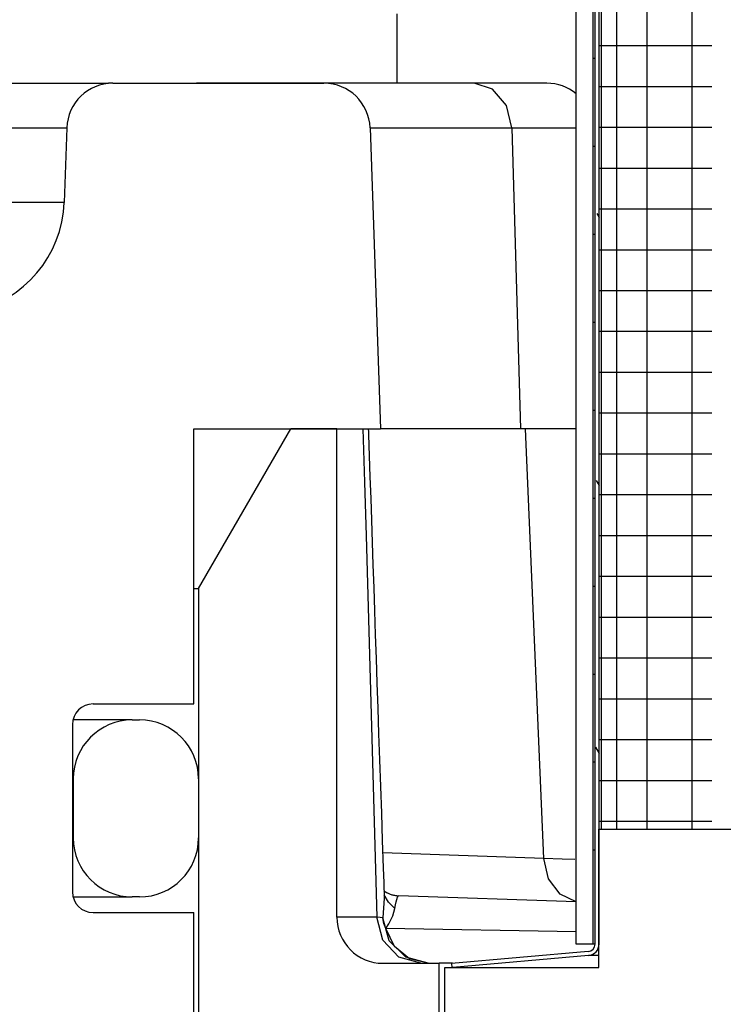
# Model space of a CAD drawing. Extents: x -169 to 7270, y -140 to 2984.
# Tile 381 of 656: x 1795.691 to 1796.645, y 971.956 to 973.29. Entities that reach past the tile are written whole.
import ezdxf

# ---------------------------------------------------------------- set-up
doc = ezdxf.new("R2010")
doc.units = 0
doc.header["$MEASUREMENT"] = 0
doc.header["$PDSIZE"] = 1
doc.layers.get('DEFPOINTS').update_dxf_attribs({"linetype": 'CONTINUOUS'})
doc.layers.add('DIM', color=3, linetype='CONTINUOUS')
doc.layers.add('SPILL-BUCKET', color=1, linetype='CONTINUOUS')
doc.styles.add('SIMPLEX', font='simplex')
doc.dimstyles.new('DIM64', dxfattribs={"dimscale": 64, "dimtxt": 0.09375, "dimasz": 0.09375, "dimexe": 0.0625, "dimexo": 0.0625, "dimgap": 0.046875, "dimtad": 1, "dimdec": 4, "dimzin": 3, "dimdsep": 46, "dimlunit": 4, "dimtxsty": 'SIMPLEX', "dimcen": 0, "dimclrd": 256, "dimclre": 256, "dimclrt": 256, "dimadec": 0, "dimazin": 0, "dimtfac": 1, "dimtdec": 4, "dimtmove": 0, "dimatfit": 3, "dimfxl": 1, "dimfrac": 2, "dimtolj": 1, "dimtzin": 0, "dimarcsym": 0})

# ---------------------------------------------------------------- blocks, each defined once
blk = doc.blocks.new('*D113')
at = {"layer": 'DEFPOINTS', "color": 0, "transparency": 16777216}
for p in [(1368.5472, 978.296), (2031.7725, 978.0147), (1368.5472, 700.5233)]:
    blk.add_point(p, dxfattribs=at)
at = {"layer": 'DIM', "lineweight": -2, "transparency": 16777216}
for p, q in [((1368.5472, 974.296), (1368.5472, 696.5233)), ((2031.7725, 974.0147), (2031.7725, 696.5233)), ((2025.7725, 700.5233), (1374.5472, 700.5233))]:
    blk.add_line(p, q, dxfattribs=at)
at = {"layer": 'DIM', "transparency": 16777216}
for points in [[(1374.5472, 701.5233), (1374.5472, 699.5233), (1368.5472, 700.5233)], [(2025.7725, 701.5233), (2025.7725, 699.5233), (2031.7725, 700.5233)]]:
    blk.add_solid(points, dxfattribs=at)
at = {"layer": 'DIM', "transparency": 16777216, "insert": (1700.1599, 708.0947), "char_height": 6, "attachment_point": 5, "style": 'SIMPLEX'}
blk.add_mtext('\\A1;55\'-3 1/4" (F.V. TANK SLAB)', dxfattribs=at)

msp = doc.modelspace()

# ---------------------------------------------------------------- linework, layer by layer
at = {"layer": 'SPILL-BUCKET', "color": 7, "linetype": 'Continuous'}
for p, q in [((1796.44523, 972.03733), (1796.44523, 974.31077)), ((1796.46822, 972.03733), (1796.46822, 974.31077)), ((1796.47072, 972.03733), (1796.47072, 974.30661)), ((1796.47621, 972.03733), (1796.47621, 974.30661)), ((1796.47884, 974.09997), (1796.47884, 972.19297)), ((1796.49973, 974.0832), (1796.49973, 972.19297)), ((1796.54102, 974.08234), (1796.54102, 972.19297)), ((1796.60174, 974.08234), (1796.60174, 972.19297)), ((1796.4825, 973.25499), (1796.47621, 973.25499)), ((1796.50126, 973.25499), (1796.4825, 973.25499)), ((1796.53223, 973.25499), (1796.50126, 973.25499)), ((1796.57498, 973.25499), (1796.53223, 973.25499)), ((1796.62892, 973.25499), (1796.57498, 973.25499)), ((1796.46885, 973.23764), (1796.46822, 973.23764)), ((1796.47072, 973.23764), (1796.46885, 973.23764)), ((1796.4825, 973.19964), (1796.47621, 973.19964)), ((1796.50126, 973.19964), (1796.4825, 973.19964)), ((1796.53223, 973.19964), (1796.50126, 973.19964)), ((1796.57498, 973.19964), (1796.53223, 973.19964)), ((1796.62892, 973.19964), (1796.57498, 973.19964)), ((1795.62283, 973.14404), (1795.75501, 973.14404)), ((1796.16589, 973.14404), (1796.35804, 973.14404)), ((1796.35804, 973.14404), (1796.40942, 973.14404)), ((1796.40942, 973.14404), (1796.44524, 973.14404)), ((1796.4825, 973.1443), (1796.47621, 973.1443)), ((1796.50126, 973.1443), (1796.4825, 973.1443)), ((1796.53223, 973.1443), (1796.50126, 973.1443)), ((1796.57498, 973.1443), (1796.53223, 973.1443)), ((1796.62892, 973.1443), (1796.57498, 973.1443)), ((1796.46885, 973.11841), (1796.46822, 973.11841)), ((1796.47072, 973.11841), (1796.46885, 973.11841)), ((1796.4825, 973.08895), (1796.47621, 973.08895)), ((1796.50126, 973.08895), (1796.4825, 973.08895)), ((1796.53223, 973.08895), (1796.50126, 973.08895)), ((1796.57498, 973.08895), (1796.53223, 973.08895)), ((1796.62892, 973.08895), (1796.57498, 973.08895)), ((1795.75148, 973.04273), (1795.62283, 973.04273)), ((1796.4825, 973.0336), (1796.47621, 973.0336)), ((1796.50126, 973.0336), (1796.4825, 973.0336)), ((1796.53223, 973.0336), (1796.50126, 973.0336)), ((1796.57498, 973.0336), (1796.53223, 973.0336)), ((1796.62892, 973.0336), (1796.57498, 973.0336)), ((1796.47312, 973.02787), (1796.47621, 973.02251)), ((1796.46885, 972.99917), (1796.46822, 972.99917)), ((1796.47072, 972.99917), (1796.46885, 972.99917)), ((1796.4825, 972.97825), (1796.47621, 972.97825)), ((1796.50126, 972.97825), (1796.4825, 972.97825)), ((1796.53223, 972.97825), (1796.50126, 972.97825)), ((1796.57498, 972.97825), (1796.53223, 972.97825)), ((1796.62892, 972.97825), (1796.57498, 972.97825)), ((1796.4825, 972.9229), (1796.47621, 972.9229)), ((1796.50126, 972.9229), (1796.4825, 972.9229)), ((1796.53223, 972.9229), (1796.50126, 972.9229)), ((1796.57498, 972.9229), (1796.53223, 972.9229)), ((1796.62892, 972.9229), (1796.57498, 972.9229)), ((1796.46885, 972.87993), (1796.46822, 972.87993)), ((1796.47072, 972.87993), (1796.46885, 972.87993)), ((1796.4825, 972.86755), (1796.47621, 972.86755)), ((1796.50126, 972.86755), (1796.4825, 972.86755)), ((1796.53223, 972.86755), (1796.50126, 972.86755)), ((1796.57498, 972.86755), (1796.53223, 972.86755)), ((1796.62892, 972.86755), (1796.57498, 972.86755)), ((1796.4825, 972.81221), (1796.47621, 972.81221)), ((1796.50126, 972.81221), (1796.4825, 972.81221)), ((1796.53223, 972.81221), (1796.50126, 972.81221)), ((1796.57498, 972.81221), (1796.53223, 972.81221)), ((1796.62892, 972.81221), (1796.57498, 972.81221)), ((1796.46885, 972.7607), (1796.46822, 972.7607)), ((1796.47072, 972.7607), (1796.46885, 972.7607)), ((1796.4825, 972.75686), (1796.47621, 972.75686)), ((1796.50126, 972.75686), (1796.4825, 972.75686)), ((1796.53223, 972.75686), (1796.50126, 972.75686)), ((1796.57498, 972.75686), (1796.53223, 972.75686)), ((1796.62892, 972.75686), (1796.57498, 972.75686)), ((1796.4825, 972.70151), (1796.47621, 972.70151)), ((1796.50126, 972.70151), (1796.4825, 972.70151)), ((1796.53223, 972.70151), (1796.50126, 972.70151)), ((1796.57498, 972.70151), (1796.53223, 972.70151)), ((1796.62892, 972.70151), (1796.57498, 972.70151)), ((1796.47224, 972.666), (1796.47621, 972.65912)), ((1796.4825, 972.64616), (1796.47621, 972.64616)), ((1796.50126, 972.64616), (1796.4825, 972.64616)), ((1796.53223, 972.64616), (1796.50126, 972.64616)), ((1796.57498, 972.64616), (1796.53223, 972.64616)), ((1796.62892, 972.64616), (1796.57498, 972.64616)), ((1796.46885, 972.64146), (1796.46822, 972.64146)), ((1796.47072, 972.64146), (1796.46885, 972.64146)), ((1796.4825, 972.59081), (1796.47621, 972.59081)), ((1796.50126, 972.59081), (1796.4825, 972.59081)), ((1796.53223, 972.59081), (1796.50126, 972.59081)), ((1796.57498, 972.59081), (1796.53223, 972.59081)), ((1796.62892, 972.59081), (1796.57498, 972.59081)), ((1796.4825, 972.53546), (1796.47621, 972.53546)), ((1796.50126, 972.53546), (1796.4825, 972.53546)), ((1796.53223, 972.53546), (1796.50126, 972.53546)), ((1796.57498, 972.53546), (1796.53223, 972.53546)), ((1796.62892, 972.53546), (1796.57498, 972.53546)), ((1796.46885, 972.52222), (1796.46822, 972.52222)), ((1796.47072, 972.52222), (1796.46885, 972.52222)), ((1796.4825, 972.48012), (1796.47621, 972.48012)), ((1796.50126, 972.48012), (1796.4825, 972.48012)), ((1796.53223, 972.48012), (1796.50126, 972.48012)), ((1796.57498, 972.48012), (1796.53223, 972.48012)), ((1796.62892, 972.48012), (1796.57498, 972.48012)), ((1796.4825, 972.42477), (1796.47621, 972.42477)), ((1796.50126, 972.42477), (1796.4825, 972.42477)), ((1796.53223, 972.42477), (1796.50126, 972.42477)), ((1796.57498, 972.42477), (1796.53223, 972.42477)), ((1796.62892, 972.42477), (1796.57498, 972.42477)), ((1796.46885, 972.40299), (1796.46822, 972.40299)), ((1796.47072, 972.40299), (1796.46885, 972.40299)), ((1796.4825, 972.36942), (1796.47621, 972.36942)), ((1796.50126, 972.36942), (1796.4825, 972.36942)), ((1796.53223, 972.36942), (1796.50126, 972.36942)), ((1796.57498, 972.36942), (1796.53223, 972.36942)), ((1796.62892, 972.36942), (1796.57498, 972.36942)), ((1795.84365, 972.34116), (1795.83468, 972.34116)), ((1795.84365, 972.34116), (1795.85364, 972.34116)), ((1796.4825, 972.31407), (1796.47621, 972.31407)), ((1796.50126, 972.31407), (1796.4825, 972.31407)), ((1796.53223, 972.31407), (1796.50126, 972.31407)), ((1796.57498, 972.31407), (1796.53223, 972.31407)), ((1796.62892, 972.31407), (1796.57498, 972.31407)), ((1796.47136, 972.30413), (1796.47621, 972.29573)), ((1796.46885, 972.28375), (1796.46822, 972.28375)), ((1796.47072, 972.28375), (1796.46885, 972.28375)), ((1795.76271, 972.26121), (1795.76345, 972.26121)), ((1795.76345, 972.26121), (1795.7637, 972.26121)), ((1795.7637, 972.26121), (1795.7637, 972.18127)), ((1795.93358, 972.26121), (1795.93358, 972.18127)), ((1796.4825, 972.25872), (1796.47621, 972.25872)), ((1796.50126, 972.25872), (1796.4825, 972.25872)), ((1796.53223, 972.25872), (1796.50126, 972.25872)), ((1796.57498, 972.25872), (1796.53223, 972.25872)), ((1796.62892, 972.25872), (1796.57498, 972.25872)), ((1796.4825, 972.20337), (1796.47621, 972.20337)), ((1796.50126, 972.20337), (1796.4825, 972.20337)), ((1796.53223, 972.20337), (1796.50126, 972.20337)), ((1796.57498, 972.20337), (1796.53223, 972.20337)), ((1796.62892, 972.20337), (1796.57498, 972.20337)), ((1796.47572, 972.19287), (1796.47572, 972.19297)), ((1795.76345, 972.18127), (1795.7627, 972.18127)), ((1795.7637, 972.18127), (1795.76345, 972.18127)), ((1796.46885, 972.16451), (1796.46822, 972.16451)), ((1796.47072, 972.16451), (1796.46885, 972.16451)), ((1795.80793, 972.10132), (1795.8347, 972.10132)), ((1795.8347, 972.10132), (1795.84365, 972.10132)), ((1795.85364, 972.10132), (1795.84365, 972.10132)), ((1796.46822, 972.03733), (1796.44523, 972.03733)), ((1796.46884, 972.03733), (1796.46822, 972.03733)), ((1796.47072, 972.03733), (1796.46884, 972.03733)), ((1796.4616, 972.02737), (1796.27635, 972.01116)), ((1796.46207, 972.0219), (1796.27797, 972.00579)), ((1796.46549, 972.0219), (1796.46207, 972.0219)), ((1796.4757, 972.0219), (1796.46549, 972.0219)), ((1796.27635, 972.01116), (1796.27682, 972.00579)), ((1796.27682, 972.00579), (1796.27797, 972.00579))]:
    msp.add_line(p, q, dxfattribs=at)
at = {"layer": 'SPILL-BUCKET', "linetype": 'Continuous'}
for p, q in [((1796.20205, 973.29825), (1796.20205, 973.20432)), ((1795.62283, 973.20432), (1795.81148, 973.20432)), ((1795.81743, 973.20432), (1795.81148, 973.20432)), ((1795.81743, 973.20432), (1796.10347, 973.20432)), ((1795.9375, 973.20432), (1795.93075, 973.20432)), ((1795.95758, 973.20432), (1795.9375, 973.20432)), ((1795.99053, 973.20432), (1795.95758, 973.20432)), ((1796.03557, 973.20432), (1795.99053, 973.20432)), ((1796.30691, 973.20432), (1796.03557, 973.20432)), ((1796.34924, 973.20432), (1796.30691, 973.20432)), ((1796.33198, 973.19631), (1796.30691, 973.20432)), ((1796.3802, 973.20432), (1796.34924, 973.20432)), ((1796.39907, 973.20432), (1796.3802, 973.20432)), ((1796.40541, 973.20432), (1796.39907, 973.20432)), ((1796.35061, 973.17434), (1796.33198, 973.19631)), ((1796.35804, 973.14404), (1796.35061, 973.17434)), ((1795.75501, 973.14404), (1795.75148, 973.04272)), ((1796.16589, 973.14404), (1796.18014, 972.73589)), ((1796.35804, 973.14404), (1796.36972, 972.73589)), ((1795.92709, 972.36289), (1795.92709, 972.73589)), ((1795.92709, 972.73589), (1796.18014, 972.73589)), ((1795.93358, 972.51953), (1796.0585, 972.73589)), ((1796.12096, 972.73589), (1796.0585, 972.73589)), ((1796.12096, 972.07374), (1796.12096, 972.73589)), ((1796.15633, 972.73589), (1796.15837, 972.66343)), ((1796.16355, 972.73589), (1796.16369, 972.73184)), ((1796.37642, 972.73589), (1796.18014, 972.73589)), ((1796.4145, 972.73589), (1796.37642, 972.73589)), ((1796.40143, 972.15341), (1796.37642, 972.73589)), ((1796.44524, 972.73589), (1796.4145, 972.73589)), ((1796.16369, 972.73184), (1796.16382, 972.72778)), ((1796.16382, 972.72778), (1796.16479, 972.69919)), ((1796.16479, 972.69919), (1796.16575, 972.67059)), ((1796.16575, 972.67059), (1796.16674, 972.64122)), ((1796.15837, 972.66343), (1796.1604, 972.59095)), ((1796.16674, 972.64122), (1796.16773, 972.61184)), ((1796.16773, 972.61184), (1796.16875, 972.58161)), ((1796.1604, 972.59095), (1796.16769, 972.33245)), ((1796.16875, 972.58161), (1796.16977, 972.55137)), ((1796.16977, 972.55137), (1796.17082, 972.52017)), ((1795.9271, 972.51953), (1795.93196, 972.51953)), ((1795.93196, 972.51953), (1795.93358, 972.51953)), ((1795.93358, 972.51953), (1795.93358, 971.72083)), ((1796.17082, 972.52017), (1796.17188, 972.48896)), ((1796.17188, 972.48896), (1796.17297, 972.45667)), ((1796.17297, 972.45667), (1796.17406, 972.42437)), ((1796.17406, 972.42437), (1796.1752, 972.39082)), ((1796.1752, 972.39082), (1796.17634, 972.35726)), ((1795.79058, 972.36289), (1795.92709, 972.36289)), ((1796.17634, 972.35726), (1796.17752, 972.32222)), ((1795.7627, 972.33501), (1795.7627, 972.10797)), ((1795.80785, 972.34116), (1795.76334, 972.34116)), ((1795.83468, 972.34116), (1795.80785, 972.34116)), ((1796.16769, 972.33245), (1796.17502, 972.07374)), ((1796.17752, 972.32222), (1796.17871, 972.28718)), ((1796.17871, 972.28718), (1796.17995, 972.2509)), ((1796.17995, 972.2509), (1796.18118, 972.21462)), ((1796.18118, 972.21462), (1796.18244, 972.17763)), ((1796.18244, 972.17763), (1796.1837, 972.14063)), ((1796.40143, 972.15341), (1796.183, 972.16104)), ((1796.40769, 972.12589), (1796.40143, 972.15341)), ((1796.426, 972.15247), (1796.40143, 972.15341)), ((1796.4433, 972.15181), (1796.426, 972.15247)), ((1796.1837, 972.14063), (1796.18439, 972.12023)), ((1796.42339, 972.10486), (1796.40769, 972.12589)), ((1796.18439, 972.12023), (1796.18509, 972.09982)), ((1796.18476, 972.10936), (1796.18593, 972.10855)), ((1796.18593, 972.10855), (1796.18633, 972.10829)), ((1796.18633, 972.10829), (1796.18676, 972.10803)), ((1796.18676, 972.10803), (1796.18717, 972.10778)), ((1795.76353, 972.10132), (1795.80793, 972.10132)), ((1796.18496, 972.09979), (1796.18309, 972.0727)), ((1796.19097, 972.0941), (1796.18488, 972.10427)), ((1796.18717, 972.10778), (1796.18762, 972.10752)), ((1796.18762, 972.10752), (1796.18808, 972.10727)), ((1796.18808, 972.10727), (1796.18856, 972.10701)), ((1796.18856, 972.10701), (1796.1894, 972.10659)), ((1796.1894, 972.10659), (1796.19028, 972.10617)), ((1796.19028, 972.10617), (1796.19121, 972.10576)), ((1796.19121, 972.10576), (1796.19219, 972.10537)), ((1796.19219, 972.10537), (1796.19322, 972.10499)), ((1796.19322, 972.10499), (1796.19429, 972.10463)), ((1796.19429, 972.10463), (1796.19542, 972.10429)), ((1796.19542, 972.10429), (1796.19657, 972.10398)), ((1796.19657, 972.10398), (1796.19778, 972.1037)), ((1796.19778, 972.1037), (1796.19901, 972.10345)), ((1796.19901, 972.10345), (1796.20028, 972.10325)), ((1796.20028, 972.10325), (1796.20157, 972.10307)), ((1796.20115, 972.09439), (1796.2031, 972.1008)), ((1796.20157, 972.10307), (1796.20288, 972.10294)), ((1796.20288, 972.10294), (1796.20419, 972.10287)), ((1796.2031, 972.1008), (1796.20459, 972.10284)), ((1796.20419, 972.10287), (1796.20441, 972.10286)), ((1796.20441, 972.10286), (1796.20462, 972.10286)), ((1796.44523, 972.09444), (1796.20459, 972.10284)), ((1796.44523, 972.09475), (1796.42339, 972.10486)), ((1796.19942, 972.08554), (1796.19097, 972.0941)), ((1796.19654, 972.07549), (1796.19942, 972.08554)), ((1796.19942, 972.08554), (1796.2003, 972.09048)), ((1796.2003, 972.09048), (1796.20115, 972.09439)), ((1795.79058, 972.08009), (1795.92709, 972.08009)), ((1795.92709, 971.7678), (1795.92709, 972.08009)), ((1796.127, 972.07374), (1796.12096, 972.07374)), ((1796.14508, 972.07374), (1796.127, 972.07374)), ((1796.17502, 972.07374), (1796.14508, 972.07374)), ((1796.1797, 972.07322), (1796.17502, 972.07374)), ((1796.18302, 972.04251), (1796.17502, 972.07374)), ((1796.18309, 972.0727), (1796.1797, 972.07322)), ((1796.1917, 972.04191), (1796.18309, 972.0727)), ((1796.18454, 972.06545), (1796.18309, 972.0727)), ((1796.19114, 972.06461), (1796.19654, 972.07549)), ((1796.18717, 972.05836), (1796.18454, 972.06545)), ((1796.18717, 972.05836), (1796.19114, 972.06461)), ((1796.19893, 972.03401), (1796.18717, 972.05836)), ((1796.44523, 972.05383), (1796.18717, 972.05836)), ((1796.20489, 972.01965), (1796.18302, 972.04251)), ((1796.21425, 972.01948), (1796.1917, 972.04191)), ((1796.21945, 972.01725), (1796.19893, 972.03401)), ((1796.23477, 972.01129), (1796.20489, 972.01965)), ((1796.24482, 972.01129), (1796.21425, 972.01948)), ((1796.24482, 972.01129), (1796.21945, 972.01725)), ((1796.18341, 972.01129), (1796.25936, 972.01129)), ((1796.25936, 971.699), (1796.25936, 972.01129)), ((1796.26396, 972.01129), (1796.25936, 972.01129)), ((1796.27773, 972.01129), (1796.26396, 972.01129))]:
    msp.add_line(p, q, dxfattribs=at)
at = {"layer": 'SPILL-BUCKET', "color": 1, "linetype": 'Continuous'}
for p, q in [((1796.47572, 972.19297), (1796.99536, 972.19297)), ((1796.47572, 972.00579), (1796.47572, 972.19297)), ((1796.47572, 972.00579), (1796.47572, 972.03342)), ((1796.26711, 971.82391), (1796.26711, 972.00579)), ((1796.26711, 972.00579), (1796.47572, 972.00579))]:
    msp.add_line(p, q, dxfattribs=at)
at = {"layer": 'SPILL-BUCKET', "linetype": 'Continuous'}
for centre, radius, start, end in [((1795.81743, 973.14186), 0.06246, 90, 178), ((1796.10347, 973.14186), 0.06246, 2, 90), ((1796.40541, 973.14186), 0.06246, 50.38075, 90), ((1795.59543, 973.04818), 0.15614, 281.42273, 358), ((1795.79058, 972.33501), 0.02788, 90, 180), ((1795.79058, 972.10797), 0.02788, 180, 270), ((1796.18341, 972.07374), 0.06246, 180, 270)]:
    msp.add_arc(centre, radius, start, end, dxfattribs=at)
at = {"layer": 'SPILL-BUCKET', "color": 7, "linetype": 'Continuous'}
for centre, radius, start, end in [((1795.84365, 972.26121), 0.07995, 90, 180), ((1795.85364, 972.26121), 0.07995, 0, 90), ((1795.84365, 972.18127), 0.07995, 180, 270), ((1795.85364, 972.18127), 0.07995, 270, 0), ((1796.46072, 972.03733), 0.00999, 275, 0), ((1796.46072, 972.03733), 0.01549, 275, 0)]:
    msp.add_arc(centre, radius, start, end, dxfattribs=at)

# ---------------------------------------------------------------- dimensions: what is measured, and where the dimension line sits
at = {"layer": 'DIM'}
dim = msp.add_linear_dim(base=(1368.54722, 700.52328), p1=(2031.77254, 978.01471), p2=(1368.54722, 978.29596), angle=180, text='<> (F.V. TANK SLAB)', dimstyle='DIM64', dxfattribs=at)
dim.commit()
dim.dimension.update_dxf_attribs({"geometry": '*D113', "text_midpoint": (1700.15988, 708.09471)})

doc.saveas('drawing.dxf')
